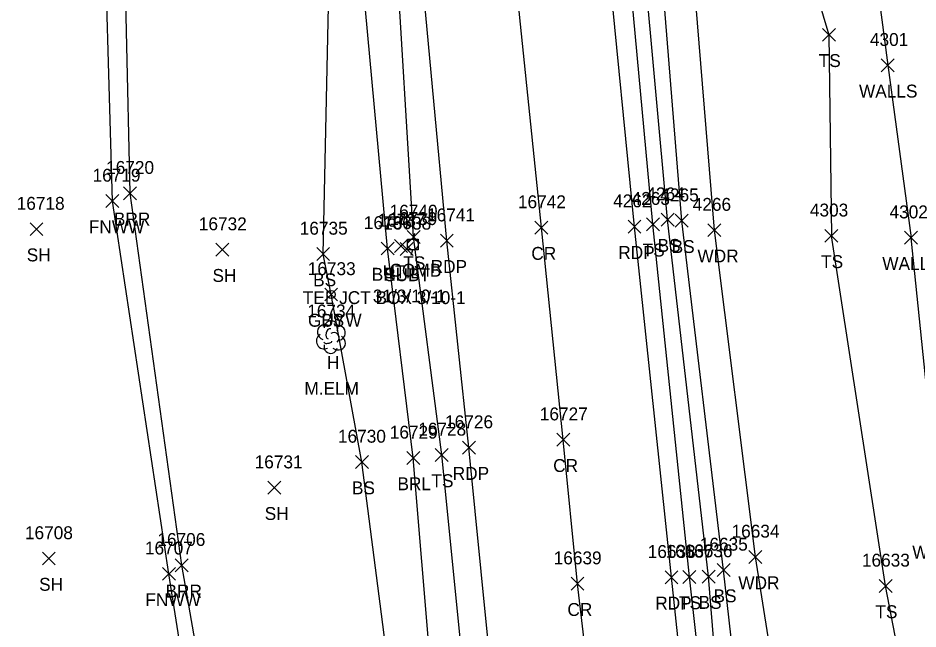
# Model space of a CAD drawing. Extents: x 1439173 to 1457902, y 641926 to 659889.
# Drawn here: x 1445638 to 1445777.6, y 655872.6 to 655967.3 of the extents above; entities that cross this region are included whole.
import ezdxf

# ---------------------------------------------------------------- set-up
doc = ezdxf.new("R2010")
doc.units = 0
for name, color, linetype in [('L_A', 7, 'Continuous'), ('L_C', 7, 'Continuous'), ('L_I', 7, 'Continuous'), ('L_TIC', 7, 'Continuous'), ('LABL', 7, 'Continuous'), ('LAWA', 7, 'Continuous'), ('LELB', 7, 'Continuous'), ('LFNC', 7, 'Continuous'), ('LTD', 7, 'Continuous'), ('LWS', 7, 'Continuous'), ('P_A', 7, 'Continuous'), ('P_I', 7, 'Continuous'), ('P_TIC', 7, 'Continuous'), ('PET', 7, 'Continuous'), ('PRC', 7, 'Continuous'), ('U_A', 7, 'Continuous'), ('U_C', 7, 'Continuous'), ('U_I', 7, 'Continuous'), ('U_TIC', 7, 'Continuous'), ('UDEFAULT', 7, 'Continuous'), ('UP', 7, 'Continuous'), ('UPGW', 7, 'Continuous')]:
    doc.layers.add(name, color=color, linetype=linetype)

msp = doc.modelspace()

# ---------------------------------------------------------------- linework, layer by layer
at = {"layer": 'L_TIC'}
for points in [[(1445762.76, 655963.72), (1445764.76, 655965.72)], [(1445764.76, 655963.72), (1445762.76, 655965.72)], [(1445771.88, 655958.99), (1445773.88, 655960.99)], [(1445773.88, 655958.99), (1445771.88, 655960.99)], [(1445654.36, 655939.15), (1445656.36, 655941.15)], [(1445656.36, 655939.15), (1445654.36, 655941.15)], [(1445651.61, 655937.95), (1445653.61, 655939.95)], [(1445653.61, 655937.95), (1445651.61, 655939.95)], [(1445735.45, 655934.35), (1445737.45, 655936.35)], [(1445737.45, 655934.35), (1445735.45, 655936.35)], [(1445737.74, 655935.06), (1445739.74, 655937.06)], [(1445739.74, 655935.06), (1445737.74, 655937.06)], [(1445739.92, 655934.89), (1445741.92, 655936.89)], [(1445741.92, 655934.89), (1445739.92, 655936.89)], [(1445639.84, 655933.59), (1445641.84, 655935.59)], [(1445641.84, 655933.59), (1445639.84, 655935.59)], [(1445744.99, 655933.43), (1445746.99, 655935.43)], [(1445746.99, 655933.43), (1445744.99, 655935.43)], [(1445698.33, 655932.37), (1445700.33, 655934.37)], [(1445700.33, 655932.37), (1445698.33, 655934.37)], [(1445763.13, 655932.55), (1445765.13, 655934.55)], [(1445765.13, 655932.55), (1445763.13, 655934.55)], [(1445775.49, 655932.26), (1445777.49, 655934.26)], [(1445777.49, 655932.26), (1445775.49, 655934.26)], [(1445668.66, 655930.41), (1445670.66, 655932.41)], [(1445670.66, 655930.41), (1445668.66, 655932.41)], [(1445694.3, 655930.59), (1445696.3, 655932.59)], [(1445696.3, 655930.59), (1445694.3, 655932.59)], [(1445684.31, 655929.73), (1445686.31, 655931.73)], [(1445686.31, 655929.73), (1445684.31, 655931.73)], [(1445685.55, 655923.46), (1445687.55, 655925.46)], [(1445687.55, 655923.46), (1445685.55, 655925.46)], [(1445698.29, 655898.11), (1445700.29, 655900.11)], [(1445700.29, 655898.11), (1445698.29, 655900.11)], [(1445702.69, 655898.58), (1445704.69, 655900.58)], [(1445704.69, 655898.58), (1445702.69, 655900.58)], [(1445690.32, 655897.48), (1445692.32, 655899.48)], [(1445692.32, 655897.48), (1445690.32, 655899.48)], [(1445676.75, 655893.5), (1445678.75, 655895.5)], [(1445678.75, 655893.5), (1445676.75, 655895.5)], [(1445641.76, 655882.52), (1445643.76, 655884.52)], [(1445643.76, 655882.52), (1445641.76, 655884.52)], [(1445751.34, 655882.76), (1445753.34, 655884.76)], [(1445753.34, 655882.76), (1445751.34, 655884.76)], [(1445662.36, 655881.47), (1445664.36, 655883.47)], [(1445664.36, 655881.47), (1445662.36, 655883.47)], [(1445660.38, 655880.15), (1445662.38, 655882.15)], [(1445662.38, 655880.15), (1445660.38, 655882.15)], [(1445741.11, 655879.67), (1445743.11, 655881.67)], [(1445743.11, 655879.67), (1445741.11, 655881.67)], [(1445744.1, 655879.72), (1445746.1, 655881.72)], [(1445746.1, 655879.72), (1445744.1, 655881.72)], [(1445746.41, 655880.74), (1445748.41, 655882.74)], [(1445748.41, 655880.74), (1445746.41, 655882.74)], [(1445771.55, 655878.27), (1445773.55, 655880.27)], [(1445773.55, 655878.27), (1445771.55, 655880.27)]]:
    msp.add_lwpolyline(points, dxfattribs=at)
at = {"layer": 'LABL'}
for points in [[(1445706.99, 655808.18), (1445706.66, 655817.71), (1445705.48, 655831.55), (1445703.23, 655851.52), (1445699.29, 655899.11), (1445695.3, 655931.59), (1445690.84, 655979.88), (1445686.24, 656026.76), (1445679.37, 656070.46), (1445679.35, 656070.74), (1445669.44, 656069.53), (1445661.14, 656067.01), (1445654.23, 655990.47)], [(1445706.99, 655808.18), (1445696.23, 655810.05), (1445677.55, 655808), (1445670.59, 655841.42), (1445663.36, 655882.47), (1445655.36, 655940.15), (1445654.23, 655990.47)]]:
    msp.add_lwpolyline(points, dxfattribs=at)
at = {"layer": 'LAWA'}
for points in [[(1445745.99, 655934.43), (1445742.57, 655976.07), (1445737.08, 656018.12), (1445736.08, 656031.83), (1445735.31, 656042.38), (1445732.05, 656072.92), (1445727.31, 656122.28), (1445725.14, 656158.55), (1445722.13, 656178.1)], [(1445752.34, 655883.76), (1445745.99, 655934.43)], [(1445880.91, 655687.15), (1445878.85, 655714.56), (1445874.37, 655742.55), (1445849.25, 655749.63), (1445839.94, 655710.41), (1445830.17, 655686.07), (1445821.49, 655669.57), (1445824.23, 655628.69), (1445822.97, 655597.66), (1445820.39, 655576.97), (1445815.71, 655551.89), (1445810.68, 655544.62), (1445793.19, 655547.17), (1445789.99, 655551.77), (1445786.68, 655574.96), (1445779.78, 655625.36), (1445778.61, 655660.93), (1445772.89, 655707.15), (1445766.64, 655768.58), (1445759.41, 655817.26), (1445757.61, 655850.83), (1445752.34, 655883.76)]]:
    msp.add_lwpolyline(points, dxfattribs=at)
at = {"layer": 'LELB'}
for points in [[(1445728.72, 655671.43), (1445724.52, 655702.45), (1445720.84, 655742.58), (1445716, 655782.4), (1445713.77, 655797.51), (1445709.73, 655807.83), (1445708.25, 655817.85), (1445709.99, 655831.28), (1445708.4, 655852.61), (1445703.69, 655899.58), (1445699.33, 655933.37), (1445696.5, 655980.37), (1445692.12, 656026.74), (1445685.43, 656069.93), (1445685.06, 656094.49), (1445679, 656132.73), (1445674.3, 656175.56), (1445670.06, 656221.8), (1445667.27, 656269.37), (1445662.45, 656322.8)], [(1445740.92, 655935.89), (1445737.68, 655976.27), (1445732.08, 656018.53), (1445731.08, 656029.21), (1445729.94, 656044.78), (1445727.72, 656072.73), (1445721.81, 656120.37), (1445717.41, 656158.04), (1445715.41, 656187.24), (1445711.48, 656224.56), (1445711.03, 656238.49), (1445715.55, 656246.08)], [(1445738.74, 655936.06), (1445735.07, 655976.38), (1445730.05, 656018.04), (1445728.12, 656033.28), (1445727.19, 656044.34), (1445724.07, 656071.88), (1445718.81, 656120.1), (1445714.71, 656158.27), (1445713.11, 656187.14), (1445709.31, 656224.07), (1445708.99, 656238.57), (1445711.03, 656238.49), (1445710.79, 656240.95)], [(1445736.45, 655935.35), (1445732.66, 655976.21), (1445728.23, 656017.02), (1445726.46, 656033.45), (1445725, 656045.53), (1445722.02, 656072.05), (1445716.39, 656119.88), (1445712.95, 656158.39), (1445710.66, 656186.88), (1445707.17, 656223.88), (1445707.36, 656239.24)], [(1445746.96, 655422.92), (1445741.26, 655462.52), (1445737.44, 655511.28), (1445731.39, 655550.88), (1445724.5, 655583.85), (1445718.85, 655638.28), (1445715.03, 655670.75), (1445714.04, 655696.64), (1445716.2, 655699.1), (1445716.97, 655700.52), (1445716.91, 655701.85), (1445716.35, 655703.45), (1445714.42, 655707.48), (1445709.65, 655744.19), (1445702.72, 655780.74), (1445696.23, 655810.05), (1445697.6, 655849.75), (1445691.32, 655898.48), (1445686.55, 655924.46), (1445685.31, 655930.73), (1445686.34, 655978.81), (1445684.47, 655978.09), (1445675.85, 656025.7), (1445679.37, 656070.46)], [(1445750.11, 656024.46), (1445755.19, 656009.84), (1445758.18, 655983.46), (1445763.76, 655964.72), (1445764.13, 655933.55)], [(1445745.1, 655880.72), (1445738.74, 655936.06)], [(1445742.11, 655880.67), (1445736.45, 655935.35)], [(1445747.41, 655881.74), (1445740.92, 655935.89)], [(1445772.55, 655879.27), (1445764.13, 655933.55)], [(1445768.25, 655707.3), (1445760.59, 655768.29), (1445754.1, 655815.35), (1445750.84, 655851.16), (1445747.41, 655881.74)], [(1445910.87, 655573.04), (1445883.42, 655551.91), (1445856.43, 655537.81), (1445827.19, 655530.49), (1445806.3, 655527.46), (1445787.31, 655536.25), (1445783.67, 655537.52), (1445781.58, 655539.38), (1445780.03, 655547.44), (1445776.83, 655569.78), (1445770.1, 655623.67), (1445765.95, 655659.94), (1445762.48, 655702.22), (1445761.38, 655708.51), (1445754.5, 655768.56), (1445746.4, 655814.41), (1445745.42, 655851.05), (1445742.11, 655880.67)], [(1445768.25, 655707.3), (1445767.67, 655707.26), (1445766.73, 655707.12), (1445766.32, 655707.96), (1445757.27, 655768.44), (1445751.59, 655814.9), (1445747.58, 655850.34), (1445745.1, 655880.72)], [(1445905.02, 655584.47), (1445874.86, 655568.38), (1445848.83, 655556.06), (1445815.71, 655551.89), (1445799.54, 655554.16), (1445792.69, 655573.38), (1445795.18, 655624.51), (1445795.1, 655661.3), (1445788.15, 655713.59), (1445783.01, 655757.21), (1445781.5, 655800.42), (1445780.48, 655838.08), (1445772.55, 655879.27)]]:
    msp.add_lwpolyline(points, dxfattribs=at)
at = {"layer": 'LFNC'}
msp.add_lwpolyline([(1445715.24, 655419.82), (1445710.43, 655473.31), (1445706.37, 655509.25), (1445702.41, 655550.98), (1445699.06, 655583.87), (1445693.57, 655637.12), (1445690.42, 655668.71), (1445687.6, 655698.96), (1445687.24, 655700.36), (1445686.99, 655701.92), (1445686.64, 655704.61), (1445686.09, 655707.52), (1445680.76, 655745.72), (1445675.88, 655779.77), (1445671.99, 655807.95), (1445667.56, 655841.97), (1445661.38, 655881.15), (1445652.61, 655938.95), (1445651.14, 655990.97), (1445657.87, 656047.22), (1445653.08, 656100.33), (1445648.93, 656147.89)], dxfattribs=at)
at = {"layer": 'LTD'}
msp.add_line((1445686.48, 655917.9), (1445686.48, 655917.9), dxfattribs=at)
msp.add_line((1445686.48, 655917.9), (1445686.48, 655917.9), dxfattribs=at)
msp.add_arc((1445686.53, 655919.33), 1.05, 335.5272, 180.9563, dxfattribs=at)
for centre, major_axis, ratio, start_param, end_param in [((1445685.69, 655918.57), (1.21, -0.51), 0.895232, 1.570796, 4.712389), ((1445687.52, 655918.48), (-1.14, -0.48), 0.949671, 1.570796, 4.712389), ((1445685.4, 655917.19), (0.58, -1.04), 0.959034, 3.141593, 6.283185), ((1445686.27, 655918.36), (-0.208, -0.792), 0.645439, 3.141593, 6.283185), ((1445686.98, 655917.73), (-0.5, 0.667), 0.989748, 3.141593, 6.283185), ((1445687.48, 655917.07), (-1.09, 0.79), 0.841452, 1.570796, 4.712389), ((1445686.48, 655916.4), (0.26, 1.06), 0.942809, 1.570796, 4.712389), ((1445686.02, 655917.15), (-0.625, -0.083), 0.423636, 0, 3.141593)]:
    msp.add_ellipse(centre, major_axis=major_axis, ratio=ratio, start_param=start_param, end_param=end_param, dxfattribs=at)
at = {"layer": 'LWS'}
for points in [[(1445764.33, 656024.81), (1445767.53, 656002.2), (1445770.82, 655975.68), (1445772.88, 655959.99), (1445776.49, 655933.26)], [(1445781.13, 655888.52), (1445776.49, 655933.26)]]:
    msp.add_lwpolyline(points, dxfattribs=at)
at = {"layer": 'P_TIC'}
for points in [[(1445718.16, 655933.83), (1445720.16, 655935.83)], [(1445720.16, 655933.83), (1445718.16, 655935.83)], [(1445732.59, 655933.97), (1445734.59, 655935.97)], [(1445734.59, 655933.97), (1445732.59, 655935.97)], [(1445703.49, 655931.79), (1445705.49, 655933.79)], [(1445705.49, 655931.79), (1445703.49, 655933.79)], [(1445721.55, 655900.94), (1445723.55, 655902.94)], [(1445723.55, 655900.94), (1445721.55, 655902.94)], [(1445706.92, 655899.72), (1445708.92, 655901.72)], [(1445708.92, 655899.72), (1445706.92, 655901.72)], [(1445738.33, 655879.61), (1445740.33, 655881.61)], [(1445740.33, 655879.61), (1445738.33, 655881.61)], [(1445723.75, 655878.62), (1445725.75, 655880.62)], [(1445725.75, 655878.62), (1445723.75, 655880.62)]]:
    msp.add_lwpolyline(points, dxfattribs=at)
at = {"layer": 'PET'}
for points in [[(1445733.59, 655934.97), (1445729.52, 655976.43), (1445725.84, 656016.41), (1445722.81, 656045.7), (1445719.75, 656072.04), (1445714.67, 656120.16), (1445710.91, 656158.31), (1445708.22, 656186.7), (1445704.69, 656224.15), (1445703.06, 656241.6), (1445701.78, 656268), (1445699.96, 656300.12), (1445698.1, 656339.11), (1445697.19, 656371.32), (1445696.99, 656399.57), (1445696.5, 656432.23), (1445696.69, 656471.62), (1445696.96, 656509.51), (1445698.3, 656541.95), (1445699.63, 656592.76), (1445701.01, 656633.58), (1445702.56, 656662.67), (1445703.64, 656703.26), (1445705.31, 656737.1)], [(1445732.25, 655672.04), (1445729.24, 655703.6), (1445724.79, 655742.85), (1445720.48, 655783.11), (1445715.91, 655826.37), (1445712.73, 655852.42), (1445707.92, 655900.72), (1445704.49, 655932.79), (1445700.03, 655980.6), (1445695.1, 656026.83), (1445690.38, 656071), (1445688.66, 656070.78), (1445683.81, 656133.12), (1445680.06, 656177.31), (1445675.79, 656222.42), (1445671.22, 656270.27), (1445668.1, 656323.11)], [(1445739.33, 655880.61), (1445733.59, 655934.97)], [(1445763.49, 655659.93), (1445757.96, 655710.86), (1445751.9, 655768.22), (1445746.34, 655814.5), (1445742.47, 655850.92), (1445739.33, 655880.61)]]:
    msp.add_lwpolyline(points, dxfattribs=at)
at = {"layer": 'PRC'}
msp.add_lwpolyline([(1445748.72, 655659.09), (1445743.06, 655709.91), (1445737, 655767.6), (1445732.19, 655813.38), (1445728.45, 655848.55), (1445724.75, 655879.62), (1445722.55, 655901.94), (1445719.16, 655934.83), (1445714.4, 655980.96), (1445709.54, 656027.01), (1445704.74, 656071.75), (1445698.56, 656133.8), (1445694.24, 656178.58), (1445690.12, 656222.6), (1445685.95, 656271.41), (1445683.07, 656323.48)], dxfattribs=at)
at = {"layer": 'U_TIC'}
for points in [[(1445697.26, 655930.52), (1445699.26, 655932.52)], [(1445699.26, 655930.52), (1445697.26, 655932.52)]]:
    msp.add_lwpolyline(points, dxfattribs=at)
at = {"layer": 'UDEFAULT'}
for points in [[(1445696.37, 655930.97), (1445698.37, 655932.97)], [(1445698.37, 655930.97), (1445696.37, 655932.97)]]:
    msp.add_lwpolyline(points, dxfattribs=at)
at = {"layer": 'UP'}
for p, q in [((1445699.46, 655933.89), (1445699.21, 655933.05)), ((1445698.38, 655931.39), (1445698.38, 655933.05)), ((1445698.38, 655933.05), (1445700.05, 655933.05)), ((1445699.21, 655932.22), (1445699.21, 655932.22)), ((1445700.05, 655933.05), (1445700.05, 655931.39)), ((1445700.05, 655931.39), (1445698.38, 655931.39)), ((1445698.96, 655930.55), (1445699.21, 655931.39))]:
    msp.add_line(p, q, dxfattribs=at)
msp.add_circle((1445699.21, 655932.22), 0.833, dxfattribs=at)
at = {"layer": 'UPGW'}
for radius in [0.625, 0.0833]:
    msp.add_circle((1445686.55, 655924.46), radius, dxfattribs=at)

# ---------------------------------------------------------------- texts
at = {"layer": 'L_A'}
for s, p in [('TS', (1445762.17, 655959.72)), ('WALLS', (1445768.42, 655954.99)), ('BRR', (1445652.85, 655935.15)), ('FNWW', (1445648.96, 655933.95)), ('TS', (1445734.86, 655930.35)), ('BS', (1445737.18, 655931.06)), ('BS', (1445739.36, 655930.89)), ('SH', (1445639.33, 655929.59)), ('WDR', (1445743.36, 655929.43)), ('TS', (1445762.54, 655928.55)), ('TS', (1445697.74, 655928.37)), ('WALLS', (1445772.03, 655928.26)), ('SH', (1445668.14, 655926.41)), ('BS', (1445683.75, 655925.73)), ('BRL', (1445692.84, 655926.59)), ('BS', (1445684.99, 655919.46)), ('H', (1445685.91, 655912.9)), ('BS', (1445689.77, 655893.48)), ('BRL', (1445696.83, 655894.11)), ('TS', (1445702.1, 655894.58)), ('SH', (1445676.24, 655889.5)), ('WALLS', (1445776.68, 655883.52)), ('SH', (1445641.25, 655878.52)), ('WDR', (1445749.7, 655878.76)), ('BRR', (1445660.85, 655877.47)), ('BS', (1445745.86, 655876.74)), ('FNWW', (1445657.73, 655876.15)), ('TS', (1445740.51, 655875.67)), ('BS', (1445743.54, 655875.72)), ('TS', (1445770.96, 655874.27))]:
    msp.add_text(s, height=2, dxfattribs=at).set_placement(p)
at = {"layer": 'L_C'}
msp.add_text('M.ELM', height=2, dxfattribs=at).set_placement((1445682.39, 655908.9))
at = {"layer": 'L_I'}
for s, p in [('4301', (1445770.11, 655962.99)), ('16720', (1445651.64, 655943.15)), ('16719', (1445649.54, 655941.95)), ('4263', (1445733.14, 655938.35)), ('4264', (1445735.43, 655939.06)), ('4265', (1445737.61, 655938.89)), ('16718', (1445637.77, 655937.59)), ('4266', (1445742.63, 655937.43)), ('16740', (1445695.61, 655936.37)), ('4303', (1445760.8, 655936.55)), ('4302', (1445773.15, 655936.26)), ('16732', (1445666.02, 655934.41)), ('16736', (1445691.61, 655934.59)), ('16735', (1445681.67, 655933.73)), ('16733', (1445682.91, 655927.46)), ('16734', (1445682.84, 655920.9)), ('16729', (1445695.64, 655902.11)), ('16728', (1445700.05, 655902.58)), ('16730', (1445687.6, 655901.48)), ('16731', (1445674.68, 655897.5)), ('16708', (1445639.05, 655886.52)), ('16634', (1445748.65, 655886.76)), ('16706', (1445659.59, 655885.47)), ('16707', (1445657.66, 655884.15)), ('16636', (1445741.36, 655883.72)), ('16635', (1445743.73, 655884.74)), ('16637', (1445738.42, 655883.67)), ('16633', (1445768.87, 655882.27))]:
    msp.add_text(s, height=2, dxfattribs=at).set_placement(p)
at = {"layer": 'P_A'}
for s, p in [('CR', (1445717.59, 655929.83)), ('RDP', (1445731.08, 655929.97)), ('RDP', (1445701.98, 655927.79)), ('CR', (1445720.98, 655896.94)), ('RDP', (1445705.4, 655895.72)), ('RDP', (1445736.82, 655875.61)), ('CR', (1445723.19, 655874.62))]:
    msp.add_text(s, height=2, dxfattribs=at).set_placement(p)
at = {"layer": 'P_I'}
for s, p in [('16742', (1445715.52, 655937.83)), ('4262', (1445730.28, 655937.97)), ('16741', (1445701.42, 655935.79)), ('16727', (1445718.91, 655904.94)), ('16726', (1445704.22, 655903.72)), ('16639', (1445721.06, 655882.62)), ('16638', (1445735.65, 655883.61))]:
    msp.add_text(s, height=2, dxfattribs=at).set_placement(p)
at = {"layer": 'U_A'}
for s, p in [('COMB', (1445695.6, 655927.22)), ('UTIL', (1445694.53, 655926.97)), ('SUBT', (1445694.76, 655926.52)), ('GUYW', (1445682.95, 655919.46))]:
    msp.add_text(s, height=2, dxfattribs=at).set_placement(p)
at = {"layer": 'U_C'}
for s, p in [('TEL JCT BOX 3/10-1', (1445682.14, 655922.97)), ('31/3/10-1', (1445693.01, 655923.22))]:
    msp.add_text(s, height=2, dxfattribs=at).set_placement(p)
at = {"layer": 'U_I'}
for s, p in [('16737', (1445693.73, 655934.97)), ('16738', (1445694.63, 655934.52)), ('16739', (1445695.57, 655935.22)), ('16733', (1445682.91, 655927.46))]:
    msp.add_text(s, height=2, dxfattribs=at).set_placement(p)

doc.saveas('drawing.dxf')
